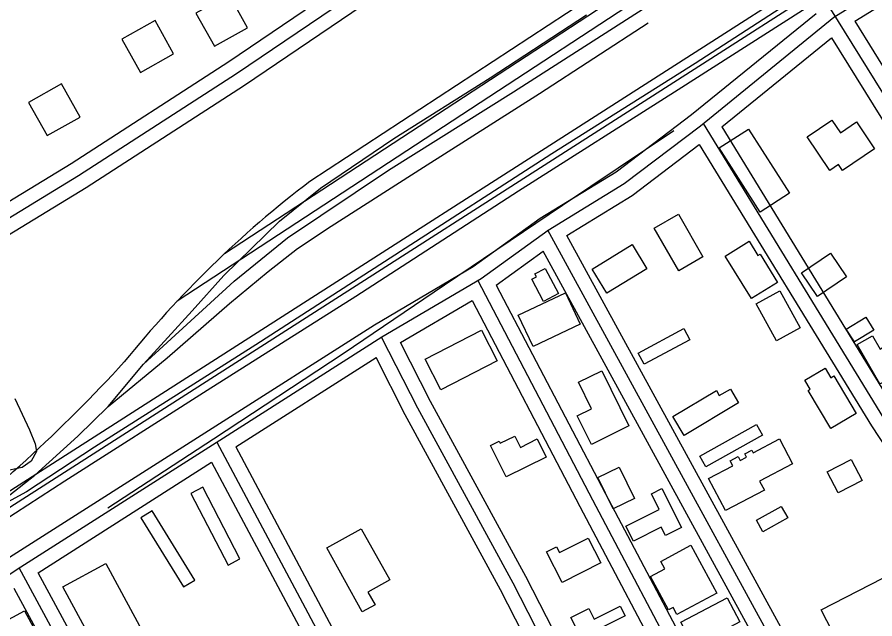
# Model space of a CAD drawing. Extents: x 3477039 to 3515015, y 546746 to 572297.
# Drawn here: x 3485493 to 3486397, y 563170 to 563803 of the extents above; entities that cross this region are included whole.
import ezdxf

# ---------------------------------------------------------------- set-up
doc = ezdxf.new("R2010")
doc.units = 0
for name, color, linetype in [('V-BLDG-OTLN', 7, 'Continuous'), ('V-RAIL-TRAK', 7, 'Continuous'), ('V-ROAD-CNTR', 7, 'Continuous'), ('V-SITE-VEGE', 7, 'Continuous'), ('V-TOPO-SHOR', 7, 'Continuous')]:
    doc.layers.add(name, color=color, linetype=linetype)

msp = doc.modelspace()

# ---------------------------------------------------------------- linework, layer by layer
at = {"layer": 'V-BLDG-OTLN'}
for points in [[(3485700.74, 563772.71), (3485735.65, 563792.24), (3485716.12, 563827.15), (3485681.21, 563807.62)], [(3485622.65, 563745.27), (3485657.56, 563764.8), (3485638.03, 563799.71), (3485603.12, 563780.18)], [(3485524.28, 563678.69), (3485559.19, 563698.22), (3485539.66, 563733.13), (3485504.75, 563713.6)], [(3486377.06, 563693.04), (3486396.16, 563664.54), (3486362.59, 563641.96), (3486358.3, 563648.34), (3486348.93, 563642.03), (3486325.26, 563677.23), (3486351.3, 563694.78), (3486360.17, 563681.41)], [(3486263.31, 563685.56), (3486306.67, 563617.9), (3486275.83, 563598.14), (3486232.58, 563665.67)], [(3486189.52, 563595.8), (3486215.27, 563550.79), (3486189.85, 563536.26), (3486164.12, 563581.27)], [(3486098.64, 563538.06), (3486140.91, 563563.83), (3486156.41, 563538.39), (3486114.14, 563512.62)], [(3486266.51, 563507.04), (3486238.81, 563551.68), (3486264, 563567.32), (3486273.3, 563552.33), (3486275.52, 563553.7), (3486293.92, 563524.05)], [(3486336, 563509.19), (3486319.22, 563534.12), (3486349.73, 563554.65), (3486366.49, 563529.74)], [(3486049.23, 563538.64), (3486063.03, 563512.2), (3486047.36, 563504.02), (3486035.23, 563527.27), (3486039.95, 563529.73), (3486038.29, 563532.94)], [(3486036.48, 563456.44), (3486020.8, 563489.57), (3486070.44, 563513.07), (3486086.13, 563479.94)], [(3486296.42, 563515.31), (3486317.92, 563476.22), (3486292.98, 563462.51), (3486271.49, 563501.6)], [(3486366.22, 563474.67), (3486386.98, 563487.38), (3486395.35, 563473.71), (3486375.1, 563461.32)], [(3485998.66, 563441.59), (3485939.07, 563410.93), (3485922.53, 563443.07), (3485982.12, 563473.73)], [(3486201.68, 563463.49), (3486153.52, 563437.79), (3486147.21, 563449.61), (3486195.36, 563475.32)], [(3486407.83, 563457.68), (3486431.51, 563418.53), (3486419.11, 563411.03), (3486412.9, 563421.45), (3486401.85, 563417.12), (3486377.81, 563458.63), (3486393.89, 563467.92), (3486402.18, 563453.59)], [(3486108.73, 563430.87), (3486137.46, 563372.88), (3486097.91, 563353.29), (3486082.99, 563383.42), (3486098.13, 563390.92), (3486084.33, 563418.79)], [(3486353.31, 563425.45), (3486376.76, 563385.95), (3486350.03, 563370.07), (3486326.22, 563410.16), (3486328.51, 563411.51), (3486322.85, 563421.04), (3486344.21, 563433.73), (3486350.22, 563423.61)], [(3486183.69, 563382.76), (3486229.51, 563410.06), (3486232.65, 563404.79), (3486244.27, 563411.71), (3486253, 563397.05), (3486195.56, 563362.83)], [(3486212.29, 563340.85), (3486271.91, 563374.26), (3486278.08, 563363.26), (3486218.46, 563329.85)], [(3486008.18, 563319.12), (3485991.71, 563352.26), (3486000.81, 563356.78), (3486001.87, 563354.64), (3486017.1, 563362.21), (3486023.03, 563350.28), (3486040.81, 563359.11), (3486050.28, 563340.04)], [(3486280.11, 563305.14), (3486239.06, 563283.66), (3486221.41, 563317.41), (3486246.76, 563330.67), (3486243.94, 563336.06), (3486252.42, 563340.5), (3486254.58, 563336.36), (3486261.28, 563339.86), (3486259.44, 563343.39), (3486266.91, 563347.3), (3486268.32, 563344.62), (3486296.08, 563359.15), (3486309.77, 563332.98), (3486275.05, 563314.81)], [(3486357.72, 563302.25), (3486346.22, 563324.35), (3486371.72, 563337.62), (3486383.22, 563315.52)], [(3486127.29, 563329.47), (3486143.37, 563296.33), (3486120.82, 563285.39), (3486104.75, 563318.53)], [(3485715.12, 563226.36), (3485727.53, 563232.83), (3485688.26, 563308.22), (3485675.84, 563301.75)], [(3486172.12, 563306.97), (3486192.81, 563265.94), (3486175.95, 563257.43), (3486171.48, 563266.29), (3486142.07, 563251.46), (3486134.17, 563267.13), (3486169.4, 563284.9), (3486161.08, 563301.4)], [(3485635.19, 563283.49), (3485623.26, 563276.17), (3485668.04, 563203.21), (3485679.97, 563210.53)], [(3486271.89, 563273.47), (3486297.95, 563288.06), (3486304.69, 563276.01), (3486278.64, 563261.42)], [(3485855.36, 563264.64), (3485885.32, 563210.62), (3485862.4, 563197.91), (3485869.91, 563184.35), (3485856.48, 563176.9), (3485819.01, 563244.49)], [(3486067.01, 563207.82), (3486050.54, 563240.18), (3486061.1, 563245.56), (3486064.24, 563239.41), (3486094.47, 563254.81), (3486107.81, 563228.6)], [(3486202.79, 563247.39), (3486230.03, 563196.86), (3486187.99, 563174.19), (3486183.92, 563181.74), (3486179.06, 563179.12), (3486160.09, 563214.3), (3486175.18, 563222.44), (3486170.98, 563230.23)], [(3485586.04, 563227.82), (3485654.67, 563101.31), (3485641.78, 563094.31), (3485638.74, 563099.92), (3485628.67, 563094.46), (3485616.92, 563116.12), (3485594.61, 563104.01), (3485540.77, 563203.26)], [(3486369.46, 563121.94), (3486339.94, 563179.16), (3486404.79, 563212.61), (3486414.92, 563192.98), (3486406.95, 563188.88), (3486414.5, 563174.26), (3486423.46, 563178.88), (3486435.29, 563155.9)], [(3486254.22, 563166.38), (3486205.67, 563140.68), (3486192.25, 563166.03), (3486240.8, 563191.71)], [(3486133.27, 563172.91), (3486087.11, 563149.54), (3486076.29, 563170.91), (3486095.22, 563180.49), (3486100.92, 563169.23), (3486128.15, 563183.02)], [(3485442.71, 563146.86), (3485500.48, 563178.16), (3485525.8, 563131.42), (3485496.67, 563115.64), (3485499.34, 563110.7), (3485471.8, 563095.78), (3485456, 563124.95), (3485484.43, 563140.35), (3485482.84, 563143.29), (3485453.3, 563127.3)]]:
    msp.add_lwpolyline(points, close=True, dxfattribs=at)
at = {"layer": 'V-RAIL-TRAK'}
for points in [[(3487853.74, 564808.57), (3487715.55, 564720.55), (3487603.32, 564647.45), (3487429.12, 564537), (3487277.34, 564440.34), (3487124.35, 564340.19), (3487013.35, 564271.18), (3487009.87, 564268.94), (3486903.49, 564200.4), (3486742.27, 564098), (3486556.81, 563977.72), (3486405.04, 563881.65), (3486329.78, 563834.25), (3486326.5, 563832.18), (3486207.19, 563754.48), (3486056.02, 563659.58), (3485890.65, 563552.54), (3485744.17, 563458.17), (3485574.1, 563350.6), (3485502.62, 563303.39), (3485458.31, 563279.4)], [(3485626.06, 563437.99), (3485721.46, 563525.35), (3485777.69, 563570.99), (3485884.03, 563642.39), (3486015.71, 563724.63), (3486169.85, 563823.6), (3486281.48, 563895.54), (3486285.41, 563897.97), (3486337.05, 563929.93), (3486357.65, 563942.69), (3486458.05, 564007.13), (3486477.68, 564018.6)], [(3486336.85, 563821.03), (3486189.21, 563726.67), (3486020.91, 563620.25), (3485849.62, 563509.18), (3485693.13, 563410.23), (3485543.13, 563314.73), (3485360.63, 563196.76), (3485337, 563181.22), (3485335.16, 563180.03), (3485272.62, 563139.79), (3485175.17, 563077.06), (3485019.85, 562977.52), (3484852.71, 562870.5), (3484705.67, 562777.9), (3484670.62, 562754.58), (3484668.45, 562753.14), (3484594.05, 562705.96), (3484546.78, 562674.29)], [(3484541.09, 562688.43), (3484662.15, 562764.93), (3484663.92, 562766.08), (3484757.24, 562826.51), (3484897.81, 562916.85), (3485048.98, 563012.34), (3485151.17, 563079.69), (3485243.89, 563138.37), (3485329.38, 563193.71), (3485330.12, 563194.19), (3485458.31, 563279.4), (3485511.56, 563320.97), (3485556.59, 563362.05), (3485588.61, 563393.31), (3485626.06, 563437.99), (3485677.14, 563494.23), (3485710.4, 563531.35), (3485769.11, 563588.67), (3485812.3, 563623.32), (3485889.7, 563675.73), (3485991.27, 563739.58), (3486092.87, 563805.77)], [(3485588.61, 563393.31), (3485650.76, 563444.73), (3485716.5, 563501.97), (3485757.34, 563535.48), (3485788.1, 563559.73), (3485823.55, 563583.33), (3485920.99, 563645.47), (3486043.24, 563723.13), (3486157.82, 563797.37)]]:
    msp.add_lwpolyline(points, dxfattribs=at)
at = {"layer": 'V-ROAD-CNTR'}
for points in [[(3488866.84, 565455.12), (3488142.9, 564993.43), (3486940.87, 564218.68), (3485282.77, 563157.9), (3483076.99, 561745.78), (3481219.64, 560560.78)], [(3487062.35, 564314.23), (3486933.04, 564230.88), (3485274.95, 563170.12), (3484793.32, 562861.78)], [(3486037.13, 564308.96), (3486109.5, 564198.9), (3486333.48, 563837.99), (3486443.1, 563661.69), (3486676.18, 563316.04)], [(3485418.47, 563172.17), (3485492.93, 563221.89), (3485706.16, 563357.7), (3485877.11, 563466.6), (3485981.56, 563528.07), (3486052.31, 563579.1), (3486132.41, 563628.08), (3486212.74, 563689.02), (3486353.48, 563803.23), (3486579.95, 563943.01), (3486932.42, 564164.92), (3486960.74, 564175.63), (3487097.64, 563942.22), (3487268.35, 563681.94), (3487293.97, 563646.94), (3487499.82, 563333.57)], [(3486375.33, 563799.09), (3486587.88, 563930.28), (3486939.13, 564151.43), (3486954.2, 564157.12), (3487084.89, 563934.3), (3487249, 563684.11)], [(3485245.4, 563463.09), (3485356.71, 563531.85), (3485549.6, 563649.41), (3485715.68, 563756.7), (3485920.24, 563895.31), (3486176.99, 564061.71)], [(3486458.13, 564060.3), (3485801.19, 563630.42)], [(3485240.37, 563442.36), (3485364.55, 563519.06), (3485557.57, 563636.7), (3485723.96, 563744.19), (3485928.53, 563882.8), (3486197.49, 564057.13)], [(3486467.7, 564049.24), (3485711.29, 563554.27)], [(3485259.41, 563436.49), (3485372.4, 563506.28), (3485565.55, 563624), (3485732.24, 563731.68), (3485936.82, 563870.3), (3486192.81, 564036.22)], [(3486473.93, 564035.98), (3485661.32, 563504.24)], [(3485410.91, 563185.16), (3485484.74, 563234.46), (3485698.1, 563370.35), (3485869.28, 563479.39), (3485973.35, 563540.65), (3486044, 563591.6), (3486123.94, 563640.49), (3486203.48, 563700.82), (3486334.83, 563807.41)], [(3486375.33, 563799.09), (3486455.69, 563669.85), (3486688.62, 563324.42)], [(3486235.24, 563687.96), (3486350.79, 563781.73)], [(3486350.79, 563781.74), (3486430.51, 563653.54), (3486663.75, 563307.65)], [(3486215.58, 563691.33), (3486405.7, 563381.17), (3486592.54, 563096.95), (3486745.73, 562858.86), (3486787.94, 562816.94)], [(3486235.24, 563687.96), (3486418.36, 563389.21), (3486605.12, 563105.13), (3486757.46, 562868.35), (3486788.98, 562837.05)], [(3486072, 563573.56), (3486140.88, 563615.68), (3486211.51, 563669.26)], [(3486211.51, 563669.26), (3486393.03, 563373.13), (3486579.97, 563088.77), (3486757.64, 562812.64)], [(3486561.85, 562643.93), (3486412.58, 562919.08), (3486051.99, 563578.9)], [(3486566.67, 562666.51), (3486425.75, 562926.25), (3486072, 563573.56)], [(3485997.58, 563521.13), (3486046.99, 563556.77)], [(3486391.17, 562926.97), (3486046.99, 563556.77)], [(3485978.09, 563526.03), (3486098.94, 563295.05), (3486301.99, 562910.09)], [(3485997.58, 563521.13), (3486112.22, 563302.03), (3486315.25, 562917.08)], [(3485896.56, 563460.64), (3485972.11, 563505.1)], [(3485972.11, 563505.11), (3486085.66, 563288.08), (3486288.72, 562903.09)], [(3486394.05, 562507.89), (3486246.98, 562775.11), (3486117.67, 563007.63), (3486015.36, 563207.15), (3485914.91, 563391.63), (3485876.8, 563466.4)], [(3486398.51, 562530.89), (3486260.1, 562782.38), (3486130.9, 563014.7), (3486028.62, 563214.16), (3485928.18, 563398.63), (3485896.56, 563460.64)], [(3485723.07, 563350.69), (3485870.93, 563444.88)], [(3486374.73, 562511.87), (3486233.85, 562767.85), (3486104.44, 563000.56), (3486002.1, 563200.14), (3485901.64, 563384.64), (3485870.93, 563444.88)], [(3485703.3, 563355.88), (3485898.22, 562990.31), (3486039.6, 562725.87), (3486185.74, 562458.71), (3486232, 562381.92)], [(3485723.07, 563350.69), (3485911.45, 562997.37), (3486052.8, 562733.01), (3486198.75, 562466.19), (3486236.13, 562404.13)], [(3485514.86, 563218.07), (3485697.69, 563334.52)], [(3485697.69, 563334.52), (3485884.99, 562983.25), (3486026.41, 562718.74), (3486172.73, 562451.24), (3486212.32, 562385.51)], [(3486031.14, 562224.27), (3485854.77, 562558.84), (3485745.55, 562766.11), (3485601.68, 563025.81), (3485495.03, 563223.23)], [(3486036.15, 562246.94), (3485868.04, 562565.83), (3485758.74, 562773.24), (3485614.84, 563033.01), (3485514.86, 563218.07)], [(3486011.86, 562228.67), (3485841.5, 562551.84), (3485732.35, 562758.98), (3485588.52, 563018.61), (3485489.63, 563201.65)]]:
    msp.add_lwpolyline(points, dxfattribs=at)
for centre, radius, start, end in [((3486488.48, 562727.97), 1134.36, 127.29244, 141.10376), ((3484401.7, 564541.43), 1631.57, 307.28515, 317.55213)]:
    msp.add_arc(centre, radius, start, end, dxfattribs=at)
at = {"layer": 'V-SITE-VEGE'}
msp.add_lwpolyline([(3485490.29, 563401.83), (3485505.9, 563368.69), (3485511.84, 563354.02), (3485513.16, 563346.01), (3485507.39, 563335.72), (3485497.89, 563329.24), (3485484.68, 563326.1)], dxfattribs=at)
at = {"layer": 'V-TOPO-SHOR'}
msp.add_lwpolyline([(3486184.85, 563683.73), (3486067.24, 563605.15), (3485942.98, 563521.01), (3485836.27, 563448.89), (3485699.71, 563358.79), (3485588.29, 563286.25)], dxfattribs=at)

doc.saveas('drawing.dxf')
